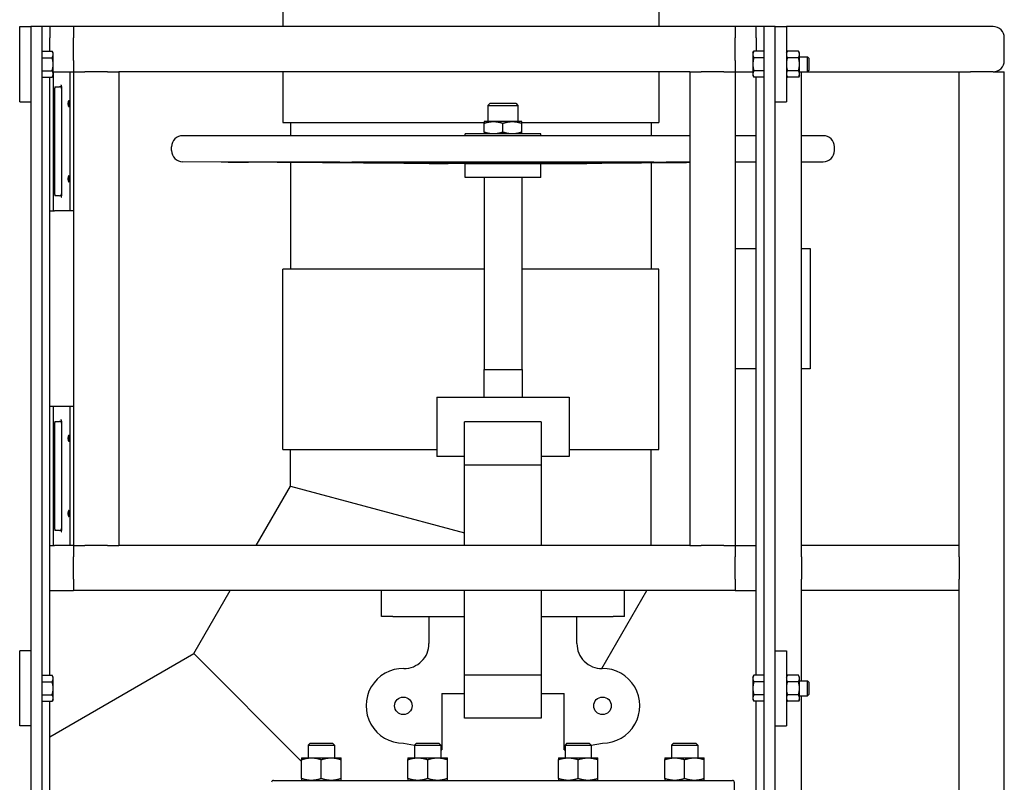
# Model space of a CAD drawing. Header units: inches. Extents: x 24 to 1128, y -74 to 748.
# Tile 451 of 557: x 895 to 927, y 333 to 359. Entities that reach past the tile are written whole.
import ezdxf

# ---------------------------------------------------------------- set-up
doc = ezdxf.new("R2010")
doc.units = ezdxf.units.IN
doc.header["$LTSCALE"] = 32
doc.header["$MEASUREMENT"] = 0
doc.layers.add('Visible (ANSI)', color=7, linetype='Continuous', lineweight=30)

msp = doc.modelspace()

# ---------------------------------------------------------------- linework, layer by layer
at = {"layer": 'Visible (ANSI)'}
for p, q in [((903.43254, 361.24266), (903.43254, 358.43016)), ((915.93254, 361.24266), (915.93254, 358.43016)), ((894.67845, 355.93016), (894.67845, 358.43016)), ((894.67845, 358.43016), (895.05345, 358.43016)), ((895.42845, 358.43016), (895.05345, 358.43016)), ((895.05345, 358.43016), (895.05345, 324.33549)), ((895.67845, 358.43016), (895.42845, 358.43016)), ((895.42845, 324.33549), (895.42845, 358.43016)), ((895.67845, 358.43016), (895.67845, 358.05516)), ((896.47293, 358.43016), (895.67845, 358.43016)), ((918.47293, 358.43016), (896.47293, 358.43016)), ((896.47293, 358.43016), (896.47293, 358.05516)), ((918.47293, 358.43016), (918.47293, 358.05516)), ((919.17845, 358.43016), (918.47293, 358.43016)), ((919.42845, 358.43016), (919.17845, 358.43016)), ((919.17845, 358.05516), (919.17845, 358.43016)), ((919.80345, 358.43016), (919.42845, 358.43016)), ((919.42845, 358.43016), (919.42845, 324.33549)), ((919.80345, 324.33549), (919.80345, 358.43016)), ((919.80345, 358.43016), (920.17845, 358.43016)), ((927.05345, 358.43016), (920.17845, 358.43016)), ((920.17845, 358.43016), (920.17845, 355.93016)), ((895.67845, 357.61318), (895.67845, 358.05516)), ((896.47293, 357.30516), (896.47293, 358.05516)), ((918.47293, 357.30516), (918.47293, 358.05516)), ((919.17845, 358.05516), (919.17845, 357.61318)), ((927.42845, 357.30516), (927.42845, 358.05516)), ((927.42845, 357.30516), (927.42845, 358.05516)), ((895.42845, 357.61318), (895.75895, 357.61318)), ((895.42845, 357.39667), (895.75895, 357.39667)), ((895.79245, 357.55516), (895.75895, 357.61318)), ((895.79245, 357.50492), (895.79245, 357.55516)), ((895.79245, 357.18016), (895.79245, 357.50492)), ((896.47293, 357.30516), (896.47293, 356.93016)), ((918.47293, 357.30516), (918.47293, 356.93016)), ((919.06445, 357.55516), (919.09794, 357.61318)), ((919.06445, 357.55516), (919.06445, 357.50492)), ((919.06445, 357.50492), (919.06445, 357.18016)), ((919.42845, 357.61318), (919.09794, 357.61318)), ((919.42845, 357.39667), (919.09794, 357.39667)), ((920.17845, 357.55516), (920.21194, 357.61318)), ((920.58295, 357.61318), (920.21194, 357.61318)), ((920.58295, 357.39667), (920.21194, 357.39667)), ((920.61645, 357.55516), (920.58295, 357.61318)), ((920.61645, 357.50492), (920.61645, 357.55516)), ((920.61645, 357.18016), (920.61645, 357.50492)), ((920.61645, 357.43016), (920.88268, 357.43016)), ((920.92845, 357.38298), (920.88268, 357.43016)), ((920.88268, 356.93016), (920.88268, 357.43016)), ((920.92845, 357.38298), (920.92845, 356.97735)), ((895.79245, 356.8554), (895.79245, 357.18016)), ((919.06445, 357.18016), (919.06445, 356.8554)), ((920.61645, 356.8554), (920.61645, 357.18016)), ((920.92845, 356.97735), (920.88268, 356.93016)), ((895.42845, 356.96366), (895.75895, 356.96366)), ((895.42845, 356.74715), (895.75895, 356.74715)), ((895.67845, 336.86318), (895.67845, 356.74715)), ((895.79245, 356.80516), (895.75895, 356.74715)), ((895.79245, 356.93016), (895.80345, 356.93016)), ((895.79245, 356.80516), (895.79245, 356.8554)), ((895.80345, 352.30516), (895.80345, 356.93016)), ((895.80345, 356.93016), (895.8403, 356.93016)), ((895.8403, 356.93016), (896.34793, 356.93016)), ((896.34793, 356.93016), (896.47293, 356.93016)), ((896.34793, 356.93016), (896.34793, 352.30516)), ((896.47293, 356.93016), (896.47293, 341.18016)), ((896.47293, 356.93016), (896.84793, 356.93016)), ((897.59793, 356.93016), (896.84793, 356.93016)), ((897.59793, 356.93016), (897.97293, 356.93016)), ((897.97293, 356.93016), (897.97293, 341.18016)), ((916.97293, 356.93016), (897.97293, 356.93016)), ((903.43254, 356.93016), (903.43254, 355.24266)), ((915.93254, 356.93016), (915.93254, 355.24266)), ((916.97293, 356.93016), (916.97293, 341.18016)), ((916.97293, 356.93016), (917.34793, 356.93016)), ((918.09793, 356.93016), (917.34793, 356.93016)), ((918.09793, 356.93016), (918.47293, 356.93016)), ((918.47293, 356.93016), (918.47293, 341.18016)), ((918.47293, 356.93016), (919.06445, 356.93016)), ((919.06445, 356.8554), (919.06445, 356.80516)), ((919.06445, 356.80516), (919.09794, 356.74715)), ((919.42845, 356.96366), (919.09794, 356.96366)), ((919.42845, 356.74715), (919.09794, 356.74715)), ((919.17845, 336.86318), (919.17845, 356.74715)), ((920.17845, 356.80516), (920.21194, 356.74715)), ((920.58295, 356.96366), (920.21194, 356.96366)), ((920.58295, 356.74715), (920.21194, 356.74715)), ((920.61645, 356.80516), (920.58295, 356.74715)), ((920.61645, 356.93016), (920.88268, 356.93016)), ((920.61645, 356.80516), (920.61645, 356.8554)), ((920.67845, 341.18016), (920.67845, 356.93016)), ((920.88268, 356.93016), (925.92845, 356.93016)), ((925.92845, 341.18016), (925.92845, 356.93016)), ((925.92845, 356.93016), (926.30345, 356.93016)), ((927.05345, 356.93016), (926.30345, 356.93016)), ((927.05345, 356.93016), (927.42845, 356.93016)), ((927.42845, 321.18016), (927.42845, 356.93016)), ((895.84181, 352.84683), (895.84181, 356.3885)), ((895.84317, 356.43016), (896.00768, 356.43016)), ((896.07018, 356.43656), (896.07018, 352.79876)), ((894.67845, 355.93016), (895.05345, 355.93016)), ((910.32644, 355.88636), (910.25204, 355.81196)), ((910.25204, 355.81196), (910.25204, 355.27236)), ((910.25204, 355.81196), (911.25204, 355.81196)), ((910.32644, 355.88636), (911.17764, 355.88636)), ((911.17764, 355.88636), (911.25204, 355.81196)), ((911.25204, 355.81196), (911.25204, 355.27236)), ((919.80345, 355.93016), (920.17845, 355.93016)), ((903.43254, 355.24266), (910.12704, 355.24266)), ((903.68255, 355.24266), (903.68255, 354.80336)), ((910.43954, 355.27236), (910.12704, 355.27236)), ((910.12704, 354.91819), (910.12704, 355.21654)), ((911.06454, 355.27236), (910.43954, 355.27236)), ((910.75204, 354.91819), (910.75204, 355.21654)), ((911.37704, 355.27236), (911.06454, 355.27236)), ((911.37704, 355.24266), (915.93254, 355.24266)), ((911.37704, 354.91819), (911.37704, 355.21654)), ((915.68254, 355.24266), (915.68254, 354.80336)), ((916.97293, 354.80336), (900.10254, 354.80336)), ((909.49204, 354.80336), (909.49204, 354.86236)), ((912.01204, 354.86236), (909.49204, 354.86236)), ((912.01204, 354.80336), (912.01204, 354.86236)), ((919.17845, 354.80336), (918.47293, 354.80336)), ((921.40154, 354.80336), (920.67845, 354.80336)), ((899.72854, 354.31136), (899.72854, 354.42936)), ((921.77554, 354.31136), (921.77554, 354.42936)), ((901.38206, 353.92823), (900.09987, 353.93737)), ((904.56399, 353.92823), (901.38206, 353.92823)), ((903.68255, 353.91345), (903.68255, 350.36766)), ((915.5314, 353.92823), (905.97267, 353.92823)), ((909.49204, 353.87036), (907.96049, 353.88128)), ((909.49204, 353.41136), (909.49204, 353.87036)), ((912.01204, 353.87036), (909.49204, 353.87036)), ((912.01204, 353.87036), (913.54359, 353.88128)), ((912.01204, 353.41136), (912.01204, 353.87036)), ((915.68254, 353.89714), (915.68254, 350.36766)), ((916.97293, 353.92823), (916.94009, 353.92823)), ((919.17845, 353.92823), (918.47293, 353.92823)), ((920.67845, 353.9322), (921.40421, 353.93737)), ((912.01204, 353.41136), (909.49204, 353.41136)), ((910.12704, 353.41136), (910.12704, 347.02836)), ((911.37704, 353.41136), (911.37704, 347.02836)), ((896.00768, 352.80516), (895.84317, 352.80516)), ((895.67845, 352.30516), (895.80345, 352.30516)), ((895.80345, 352.30516), (895.8403, 352.30516)), ((896.34793, 352.30516), (895.8403, 352.30516)), ((896.47293, 352.30516), (896.34793, 352.30516)), ((918.47293, 351.05516), (919.17845, 351.05516)), ((920.67845, 351.05516), (920.97293, 351.05516)), ((920.97293, 351.05516), (920.97293, 347.05516)), ((903.43254, 344.36766), (903.43254, 350.36766)), ((910.12704, 350.36766), (903.43254, 350.36766)), ((915.93254, 350.36766), (911.37704, 350.36766)), ((915.93254, 344.36766), (915.93254, 350.36766)), ((910.11604, 347.02836), (910.11604, 346.11166)), ((910.11604, 347.02836), (911.38804, 347.02836)), ((911.38804, 347.02836), (911.38804, 346.11166)), ((919.17845, 347.05516), (918.47293, 347.05516)), ((920.97293, 347.05516), (920.67845, 347.05516)), ((908.55318, 346.11166), (908.55318, 344.14186)), ((908.55318, 346.11166), (912.9509, 346.11166)), ((912.9509, 346.11166), (912.9509, 344.14186)), ((895.67845, 345.80516), (895.80345, 345.80516)), ((895.80345, 341.18016), (895.80345, 345.80516)), ((895.80345, 345.80516), (895.8403, 345.80516)), ((895.8403, 345.80516), (896.34793, 345.80516)), ((896.34793, 345.80516), (896.47293, 345.80516)), ((896.34793, 345.80516), (896.34793, 341.18016)), ((895.84181, 341.72183), (895.84181, 345.2635)), ((895.84317, 345.30516), (896.00768, 345.30516)), ((896.07018, 345.31156), (896.07018, 341.67376)), ((909.47846, 343.85226), (909.47846, 345.28466)), ((912.02562, 345.28466), (909.47846, 345.28466)), ((912.02562, 345.28466), (912.02562, 343.85226)), ((903.43254, 344.36766), (908.55318, 344.36766)), ((903.68262, 343.15225), (903.68262, 344.36766)), ((912.9509, 344.36766), (915.93254, 344.36766)), ((915.68254, 341.18016), (915.68254, 344.36766)), ((909.47846, 344.14186), (908.55318, 344.14186)), ((912.9509, 344.14186), (912.02562, 344.14186)), ((909.47846, 341.18016), (909.47846, 343.85226)), ((912.02562, 343.85226), (909.47846, 343.85226)), ((912.02562, 343.85226), (912.02562, 341.18016)), ((902.54403, 341.18016), (903.68262, 343.15225)), ((903.68262, 343.15225), (909.47846, 341.59926)), ((903.68262, 343.15225), (909.47846, 341.59926)), ((896.00768, 341.68016), (895.84317, 341.68016)), ((895.67845, 341.18016), (895.80345, 341.18016)), ((895.80345, 341.18016), (895.8403, 341.18016)), ((896.34793, 341.18016), (895.8403, 341.18016)), ((896.47293, 341.18016), (896.34793, 341.18016)), ((896.47293, 341.18016), (896.84793, 341.18016)), ((896.47293, 341.18016), (896.47293, 340.80516)), ((897.59793, 341.18016), (896.84793, 341.18016)), ((897.59793, 341.18016), (897.97293, 341.18016)), ((916.97293, 341.18016), (897.97293, 341.18016)), ((916.97293, 341.18016), (917.34793, 341.18016)), ((918.09793, 341.18016), (917.34793, 341.18016)), ((918.09793, 341.18016), (918.47293, 341.18016)), ((918.47293, 341.18016), (918.47293, 340.80516)), ((918.47293, 341.18016), (919.17845, 341.18016)), ((925.92845, 341.18016), (920.67845, 341.18016)), ((920.67845, 340.80516), (920.67845, 341.18016)), ((925.92845, 340.80516), (925.92845, 341.18016)), ((896.47293, 340.05516), (896.47293, 340.80516)), ((918.47293, 340.05516), (918.47293, 340.80516)), ((920.67845, 340.80516), (920.67845, 340.05516)), ((925.92845, 340.80516), (925.92845, 340.05516)), ((896.47293, 340.05516), (896.47293, 339.68016)), ((918.47293, 340.05516), (918.47293, 339.68016)), ((920.67845, 339.68016), (920.67845, 340.05516)), ((925.92845, 339.68016), (925.92845, 340.05516)), ((895.67845, 339.68016), (896.47293, 339.68016)), ((918.47293, 339.68016), (896.47293, 339.68016)), ((900.46721, 337.58299), (901.67801, 339.68016)), ((906.71037, 338.81866), (906.71037, 339.68016)), ((909.47846, 336.86807), (909.47846, 339.68016)), ((912.02562, 339.68016), (912.02562, 336.86807)), ((914.0386, 337.0895), (915.53432, 339.68016)), ((914.7937, 338.81866), (914.7937, 339.68016)), ((918.47293, 339.68016), (919.17845, 339.68016)), ((920.67845, 336.68016), (920.67845, 339.68016)), ((925.92845, 339.68016), (920.67845, 339.68016)), ((925.92845, 321.18016), (925.92845, 339.68016)), ((907.09032, 338.81866), (906.71037, 338.81866)), ((907.09032, 338.81866), (909.47846, 338.81866)), ((908.29254, 338.81866), (908.29254, 337.9165)), ((912.02562, 338.81866), (914.41375, 338.81866)), ((913.21154, 337.9165), (913.21154, 338.81866)), ((914.7937, 338.81866), (914.41375, 338.81866)), ((895.05345, 337.68016), (894.67845, 337.68016)), ((894.67845, 335.18016), (894.67845, 337.68016)), ((919.80345, 337.68016), (920.17845, 337.68016)), ((920.17845, 337.68016), (920.17845, 335.18016)), ((895.67845, 334.8182), (900.46721, 337.58299)), ((900.46721, 337.58299), (904.05553, 333.99467)), ((900.46721, 337.58299), (904.05553, 333.99467)), ((895.42845, 336.86318), (895.75895, 336.86318)), ((895.79245, 336.80516), (895.75895, 336.86318)), ((895.79245, 336.75492), (895.79245, 336.80516)), ((895.79245, 336.43016), (895.79245, 336.75492)), ((909.47846, 335.43566), (909.47846, 336.86807)), ((912.02562, 336.86807), (909.47846, 336.86807)), ((912.02562, 336.86807), (912.02562, 335.43566)), ((919.06445, 336.80516), (919.09794, 336.86318)), ((919.06445, 336.80516), (919.06445, 336.75492)), ((919.06445, 336.75492), (919.06445, 336.43016)), ((919.42845, 336.86318), (919.09794, 336.86318)), ((920.17845, 336.80516), (920.21194, 336.86318)), ((920.58295, 336.86318), (920.21194, 336.86318)), ((920.61645, 336.80516), (920.58295, 336.86318)), ((920.61645, 336.75492), (920.61645, 336.80516)), ((920.61645, 336.43016), (920.61645, 336.75492)), ((920.61645, 336.68016), (920.88268, 336.68016)), ((920.92845, 336.63298), (920.88268, 336.68016)), ((920.88268, 336.18016), (920.88268, 336.68016)), ((895.42845, 336.64667), (895.75895, 336.64667)), ((895.79245, 336.1054), (895.79245, 336.43016)), ((919.06445, 336.43016), (919.06445, 336.1054)), ((919.42845, 336.64667), (919.09794, 336.64667)), ((920.58295, 336.64667), (920.21194, 336.64667)), ((920.61645, 336.1054), (920.61645, 336.43016)), ((920.92845, 336.63298), (920.92845, 336.22735)), ((895.42845, 336.21366), (895.75895, 336.21366)), ((895.79245, 336.05516), (895.75895, 335.99715)), ((895.79245, 336.05516), (895.79245, 336.1054)), ((908.71455, 336.26266), (908.71455, 334.38385)), ((908.71455, 336.26266), (909.47846, 336.26266)), ((912.02562, 336.26266), (912.78953, 336.26266)), ((912.78953, 334.38385), (912.78953, 336.26266)), ((919.06445, 336.1054), (919.06445, 336.05516)), ((919.06445, 336.05516), (919.09794, 335.99715)), ((919.42845, 336.21366), (919.09794, 336.21366)), ((920.17845, 336.05516), (920.21194, 335.99715)), ((920.58295, 336.21366), (920.21194, 336.21366)), ((920.61645, 336.05516), (920.58295, 335.99715)), ((920.61645, 336.18016), (920.88268, 336.18016)), ((920.61645, 336.05516), (920.61645, 336.1054)), ((920.67845, 321.18016), (920.67845, 336.18016)), ((920.92845, 336.22735), (920.88268, 336.18016)), ((895.42845, 335.99715), (895.75895, 335.99715)), ((895.67845, 323.93016), (895.67845, 335.99715)), ((919.42845, 335.99715), (919.09794, 335.99715)), ((919.17845, 323.93016), (919.17845, 335.99715)), ((920.58295, 335.99715), (920.21194, 335.99715)), ((912.02562, 335.43566), (909.47846, 335.43566)), ((895.05345, 335.18016), (894.67845, 335.18016)), ((919.80345, 335.18016), (920.17845, 335.18016)), ((904.34018, 334.60866), (904.27403, 334.54251)), ((904.27403, 334.54251), (904.27403, 334.11816)), ((904.27403, 334.54251), (905.14903, 334.54251)), ((904.34018, 334.60866), (905.08288, 334.60866)), ((905.08288, 334.60866), (905.14903, 334.54251)), ((905.14903, 334.54251), (905.14903, 334.11816)), ((907.43954, 334.60866), (907.81281, 334.54285)), ((907.87863, 334.60866), (907.81248, 334.54251)), ((907.81248, 334.54251), (907.81248, 334.11816)), ((907.81248, 334.54251), (908.68748, 334.54251)), ((907.87863, 334.60866), (908.62133, 334.60866)), ((908.62133, 334.60866), (908.68748, 334.54251)), ((908.68748, 334.54251), (908.68748, 334.11816)), ((908.68748, 334.38862), (908.71455, 334.38385)), ((912.78953, 334.38385), (912.8166, 334.38862)), ((912.88275, 334.60866), (912.8166, 334.54251)), ((912.8166, 334.54251), (912.8166, 334.11816)), ((912.8166, 334.54251), (913.6916, 334.54251)), ((912.88275, 334.60866), (913.62545, 334.60866)), ((913.62545, 334.60866), (913.6916, 334.54251)), ((913.69127, 334.54285), (914.06454, 334.60866)), ((913.6916, 334.54251), (913.6916, 334.11816)), ((916.4212, 334.60866), (916.35505, 334.54251)), ((916.35505, 334.54251), (916.35505, 334.11816)), ((916.35505, 334.54251), (917.23005, 334.54251)), ((916.4212, 334.60866), (917.1639, 334.60866)), ((917.1639, 334.60866), (917.23005, 334.54251)), ((917.23005, 334.54251), (917.23005, 334.11816)), ((904.05553, 334.11816), (904.38353, 334.11816)), ((904.05553, 333.42676), (904.05553, 334.05957)), ((904.38353, 334.11816), (905.03953, 334.11816)), ((904.71153, 333.42676), (904.71153, 334.05957)), ((905.03953, 334.11816), (905.36753, 334.11816)), ((905.36753, 333.42676), (905.36753, 334.05957)), ((907.59398, 334.11816), (907.92198, 334.11816)), ((907.59398, 333.42676), (907.59398, 334.05957)), ((907.92198, 334.11816), (908.57798, 334.11816)), ((908.24998, 333.42676), (908.24998, 334.05957)), ((908.57798, 334.11816), (908.90598, 334.11816)), ((908.90598, 333.42676), (908.90598, 334.05957)), ((912.5981, 334.11816), (912.9261, 334.11816)), ((912.5981, 333.42676), (912.5981, 334.05957)), ((912.9261, 334.11816), (913.5821, 334.11816)), ((913.2541, 333.42676), (913.2541, 334.05957)), ((913.5821, 334.11816), (913.9101, 334.11816)), ((913.9101, 333.42676), (913.9101, 334.05957)), ((916.13655, 334.11816), (916.46455, 334.11816)), ((916.13655, 333.42676), (916.13655, 334.05957)), ((916.46455, 334.11816), (917.12055, 334.11816)), ((916.79255, 333.42676), (916.79255, 334.05957)), ((917.12055, 334.11816), (917.44855, 334.11816)), ((917.44855, 333.42676), (917.44855, 334.05957)), ((903.11904, 333.36816), (918.38504, 333.36816)), ((918.44804, 333.30516), (918.44804, 331.36366))]:
    msp.add_line(p, q, dxfattribs=at)
for centre in [(907.43954, 335.84916), (914.06454, 335.84916)]:
    msp.add_circle(centre, 0.29167, dxfattribs=at)
for centre, radius, start, end in [((927.05345, 358.05516), 0.375, 0, 90), ((927.05345, 358.05516), 0.375, 0, 90), ((927.05345, 357.30516), 0.375, 270, 0), ((927.05345, 357.30516), 0.375, 270, 0), ((896.00768, 356.36766), 0.0625, 0, 90), ((900.10254, 354.42936), 0.374, 90, 180), ((921.40154, 354.42936), 0.374, 0, 90), ((900.10254, 354.31136), 0.374, 180, 269.591168), ((921.40154, 354.31136), 0.374, 270.408832, 0), ((896.00768, 352.86766), 0.0625, 270, 0), ((896.00768, 345.24266), 0.0625, 0, 90), ((896.00768, 341.74266), 0.0625, 270, 0), ((907.46554, 337.9165), 0.827, 269.279454, 0), ((914.03854, 337.9165), 0.827, 180, 270.720546), ((907.43954, 335.84916), 1.2405, 89.279454, 270), ((914.06454, 335.84916), 1.2405, 270, 90.720546), ((903.11904, 333.30516), 0.063, 90, 180), ((918.38504, 333.30516), 0.063, 0, 90)]:
    msp.add_arc(centre, radius, start, end, dxfattribs=at)
for centre, start_param, end_param in [((895.84326, 356.3885), 3.14159265, 4.71238898), ((895.84326, 352.84683), 4.71238898, 6.28318531), ((895.84326, 345.2635), 3.14159265, 4.71238898), ((895.84326, 341.72183), 4.71238898, 6.28318531)]:
    msp.add_ellipse(centre, major_axis=(0, -0.04167), ratio=0.03492077, start_param=start_param, end_param=end_param, dxfattribs=at)
for centre in [(895.81438, 355.86766), (895.81438, 353.36766), (895.81438, 344.74266), (895.81438, 342.24266)]:
    msp.add_ellipse(centre, major_axis=(0, -0.09843), ratio=0.03492077, dxfattribs=at)
for points, weights in [([(895.79245, 357.50492), (895.79245, 357.55516), (895.75895, 357.61318)], [1, 1.0379548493, 1]), ([(895.75895, 357.39667), (895.79245, 357.45468), (895.79245, 357.50492)], [1, 1.0379548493, 1]), ([(895.79245, 357.18016), (895.79245, 357.28064), (895.75895, 357.39667)], [1, 1.0379548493, 1]), ([(919.09794, 357.61318), (919.06445, 357.55516), (919.06445, 357.50492)], [1, 1.0379548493, 1]), ([(919.06445, 357.50492), (919.06445, 357.45468), (919.09794, 357.39667)], [1, 1.0379548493, 1]), ([(919.09794, 357.39667), (919.06445, 357.28064), (919.06445, 357.18016)], [1, 1.0379548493, 1]), ([(920.21194, 357.61318), (920.17845, 357.55516), (920.17845, 357.50492)], [1, 1.0379548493, 1]), ([(920.17845, 357.50492), (920.17845, 357.45468), (920.21194, 357.39667)], [1, 1.0379548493, 1]), ([(920.21194, 357.39667), (920.17845, 357.28064), (920.17845, 357.18016)], [1, 1.0379548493, 1]), ([(920.61645, 357.50492), (920.61645, 357.55516), (920.58295, 357.61318)], [1, 1.0379548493, 1]), ([(920.58295, 357.39667), (920.61645, 357.45468), (920.61645, 357.50492)], [1, 1.0379548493, 1]), ([(920.61645, 357.18016), (920.61645, 357.28064), (920.58295, 357.39667)], [1, 1.0379548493, 1]), ([(895.75895, 356.96366), (895.79245, 357.07968), (895.79245, 357.18016)], [1, 1.0379548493, 1]), ([(919.06445, 357.18016), (919.06445, 357.07968), (919.09794, 356.96366)], [1, 1.0379548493, 1]), ([(920.17845, 357.18016), (920.17845, 357.07968), (920.21194, 356.96366)], [1, 1.0379548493, 1]), ([(920.58295, 356.96366), (920.61645, 357.07968), (920.61645, 357.18016)], [1, 1.0379548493, 1]), ([(895.79245, 356.8554), (895.79245, 356.90564), (895.75895, 356.96366)], [1, 1.0379548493, 1]), ([(895.75895, 356.74715), (895.79245, 356.80516), (895.79245, 356.8554)], [1, 1.0379548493, 1]), ([(919.09794, 356.96366), (919.06445, 356.90564), (919.06445, 356.8554)], [1, 1.0379548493, 1]), ([(919.06445, 356.8554), (919.06445, 356.80516), (919.09794, 356.74715)], [1, 1.0379548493, 1]), ([(920.21194, 356.96366), (920.17845, 356.90564), (920.17845, 356.8554)], [1, 1.0379548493, 1]), ([(920.17845, 356.8554), (920.17845, 356.80516), (920.21194, 356.74715)], [1, 1.0379548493, 1]), ([(920.61645, 356.8554), (920.61645, 356.90564), (920.58295, 356.96366)], [1, 1.0379548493, 1]), ([(920.58295, 356.74715), (920.61645, 356.80516), (920.61645, 356.8554)], [1, 1.0379548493, 1]), ([(910.12704, 355.27236), (910.12704, 355.27236), (910.12704, 355.21654)], [1, 1.04314139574, 1.01001874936]), ([(910.12704, 355.21654), (910.29451, 355.27236), (910.43954, 355.27236)], [1.01001874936, 1.04314139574, 1]), ([(910.43954, 355.27236), (910.58457, 355.27236), (910.75204, 355.21654)], [1, 1.04314139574, 1.01001874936]), ([(910.75204, 355.21654), (910.91951, 355.27236), (911.06454, 355.27236)], [1.01001874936, 1.04314139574, 1]), ([(911.06454, 355.27236), (911.20957, 355.27236), (911.37704, 355.21654)], [1, 1.04314139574, 1.01001874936]), ([(911.37704, 355.21654), (911.37704, 355.27236), (911.37704, 355.27236)], [1.01001874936, 1.04314139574, 1]), ([(910.12704, 354.91819), (910.12704, 354.86236), (910.12704, 354.86236)], [1.01001874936, 1.04314139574, 1]), ([(910.43954, 354.86236), (910.29451, 354.86236), (910.12704, 354.91819)], [1, 1.04314139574, 1.01001874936]), ([(910.75204, 354.91819), (910.58457, 354.86236), (910.43954, 354.86236)], [1.01001874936, 1.04314139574, 1]), ([(911.06454, 354.86236), (910.91951, 354.86236), (910.75204, 354.91819)], [1, 1.04314139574, 1.01001874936]), ([(911.37704, 354.91819), (911.20957, 354.86236), (911.06454, 354.86236)], [1.01001874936, 1.04314139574, 1]), ([(911.37704, 354.86236), (911.37704, 354.86236), (911.37704, 354.91819)], [1, 1.04314139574, 1.01001874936]), ([(908.60803, 353.87679), (907.36214, 353.88513), (902.29337, 353.92412)], [3.21640230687, 2.36623373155, 1.05826131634]), ([(905.32278, 353.92412), (908.15884, 353.88513), (908.85594, 353.87679)], [1.05826131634, 2.36623373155, 3.21640230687]), ([(910.35091, 353.87679), (909.46295, 353.88513), (905.85035, 353.92412)], [3.21640230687, 2.36623373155, 1.05826131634]), ([(915.65372, 353.92412), (912.04113, 353.88513), (911.15316, 353.87679)], [1.05826131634, 2.36623373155, 3.21640230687]), ([(912.64814, 353.87679), (913.34524, 353.88513), (916.1813, 353.92412)], [3.21640230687, 2.36623373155, 1.05826131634]), ([(916.97293, 353.90695), (913.92668, 353.88369), (912.89605, 353.87679)], [1.39855181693, 2.47946565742, 3.21640230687]), ([(919.17845, 353.92387), (918.80969, 353.92103), (918.47293, 353.91845)], [1.06199707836, 1.10665416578, 1.15077706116]), ([(895.79245, 336.75492), (895.79245, 336.80516), (895.75895, 336.86318)], [1, 1.0379548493, 1]), ([(895.75895, 336.64667), (895.79245, 336.70468), (895.79245, 336.75492)], [1, 1.0379548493, 1]), ([(919.09794, 336.86318), (919.06445, 336.80516), (919.06445, 336.75492)], [1, 1.0379548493, 1]), ([(919.06445, 336.75492), (919.06445, 336.70468), (919.09794, 336.64667)], [1, 1.0379548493, 1]), ([(920.21194, 336.86318), (920.17845, 336.80516), (920.17845, 336.75492)], [1, 1.0379548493, 1]), ([(920.17845, 336.75492), (920.17845, 336.70468), (920.21194, 336.64667)], [1, 1.0379548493, 1]), ([(920.61645, 336.75492), (920.61645, 336.80516), (920.58295, 336.86318)], [1, 1.0379548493, 1]), ([(920.58295, 336.64667), (920.61645, 336.70468), (920.61645, 336.75492)], [1, 1.0379548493, 1]), ([(895.79245, 336.43016), (895.79245, 336.53064), (895.75895, 336.64667)], [1, 1.0379548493, 1]), ([(895.75895, 336.21366), (895.79245, 336.32968), (895.79245, 336.43016)], [1, 1.0379548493, 1]), ([(919.09794, 336.64667), (919.06445, 336.53064), (919.06445, 336.43016)], [1, 1.0379548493, 1]), ([(919.06445, 336.43016), (919.06445, 336.32968), (919.09794, 336.21366)], [1, 1.0379548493, 1]), ([(920.21194, 336.64667), (920.17845, 336.53064), (920.17845, 336.43016)], [1, 1.0379548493, 1]), ([(920.17845, 336.43016), (920.17845, 336.32968), (920.21194, 336.21366)], [1, 1.0379548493, 1]), ([(920.61645, 336.43016), (920.61645, 336.53064), (920.58295, 336.64667)], [1, 1.0379548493, 1]), ([(920.58295, 336.21366), (920.61645, 336.32968), (920.61645, 336.43016)], [1, 1.0379548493, 1]), ([(895.79245, 336.1054), (895.79245, 336.15564), (895.75895, 336.21366)], [1, 1.0379548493, 1]), ([(895.75895, 335.99715), (895.79245, 336.05516), (895.79245, 336.1054)], [1, 1.0379548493, 1]), ([(919.09794, 336.21366), (919.06445, 336.15564), (919.06445, 336.1054)], [1, 1.0379548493, 1]), ([(919.06445, 336.1054), (919.06445, 336.05516), (919.09794, 335.99715)], [1, 1.0379548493, 1]), ([(920.21194, 336.21366), (920.17845, 336.15564), (920.17845, 336.1054)], [1, 1.0379548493, 1]), ([(920.17845, 336.1054), (920.17845, 336.05516), (920.21194, 335.99715)], [1, 1.0379548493, 1]), ([(920.61645, 336.1054), (920.61645, 336.15564), (920.58295, 336.21366)], [1, 1.0379548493, 1]), ([(920.58295, 335.99715), (920.61645, 336.05516), (920.61645, 336.1054)], [1, 1.0379548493, 1]), ([(904.05553, 334.11816), (904.05553, 334.11816), (904.05553, 334.05957)], [1, 1.04314139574, 1.01001874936]), ([(904.05553, 334.05957), (904.2313, 334.11816), (904.38353, 334.11816)], [1.01001874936, 1.04314139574, 1]), ([(904.38353, 334.11816), (904.53575, 334.11816), (904.71153, 334.05957)], [1, 1.04314139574, 1.01001874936]), ([(904.71153, 334.05957), (904.8873, 334.11816), (905.03953, 334.11816)], [1.01001874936, 1.04314139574, 1]), ([(905.03953, 334.11816), (905.19175, 334.11816), (905.36753, 334.05957)], [1, 1.04314139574, 1.01001874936]), ([(905.36753, 334.05957), (905.36753, 334.11816), (905.36753, 334.11816)], [1.01001874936, 1.04314139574, 1]), ([(907.59398, 334.11816), (907.59398, 334.11816), (907.59398, 334.05957)], [1, 1.04314139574, 1.01001874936]), ([(907.59398, 334.05957), (907.76975, 334.11816), (907.92198, 334.11816)], [1.01001874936, 1.04314139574, 1]), ([(907.92198, 334.11816), (908.0742, 334.11816), (908.24998, 334.05957)], [1, 1.04314139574, 1.01001874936]), ([(908.24998, 334.05957), (908.42575, 334.11816), (908.57798, 334.11816)], [1.01001874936, 1.04314139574, 1]), ([(908.57798, 334.11816), (908.7302, 334.11816), (908.90598, 334.05957)], [1, 1.04314139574, 1.01001874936]), ([(908.90598, 334.05957), (908.90598, 334.11816), (908.90598, 334.11816)], [1.01001874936, 1.04314139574, 1]), ([(912.5981, 334.11816), (912.5981, 334.11816), (912.5981, 334.05957)], [1, 1.04314139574, 1.01001874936]), ([(912.5981, 334.05957), (912.77387, 334.11816), (912.9261, 334.11816)], [1.01001874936, 1.04314139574, 1]), ([(912.9261, 334.11816), (913.07832, 334.11816), (913.2541, 334.05957)], [1, 1.04314139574, 1.01001874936]), ([(913.2541, 334.05957), (913.42987, 334.11816), (913.5821, 334.11816)], [1.01001874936, 1.04314139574, 1]), ([(913.5821, 334.11816), (913.73432, 334.11816), (913.9101, 334.05957)], [1, 1.04314139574, 1.01001874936]), ([(913.9101, 334.05957), (913.9101, 334.11816), (913.9101, 334.11816)], [1.01001874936, 1.04314139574, 1]), ([(916.13655, 334.11816), (916.13655, 334.11816), (916.13655, 334.05957)], [1, 1.04314139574, 1.01001874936]), ([(916.13655, 334.05957), (916.31232, 334.11816), (916.46455, 334.11816)], [1.01001874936, 1.04314139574, 1]), ([(916.46455, 334.11816), (916.61677, 334.11816), (916.79255, 334.05957)], [1, 1.04314139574, 1.01001874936]), ([(916.79255, 334.05957), (916.96832, 334.11816), (917.12055, 334.11816)], [1.01001874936, 1.04314139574, 1]), ([(917.12055, 334.11816), (917.27277, 334.11816), (917.44855, 334.05957)], [1, 1.04314139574, 1.01001874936]), ([(917.44855, 334.05957), (917.44855, 334.11816), (917.44855, 334.11816)], [1.01001874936, 1.04314139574, 1]), ([(904.05553, 333.42676), (904.05553, 333.36816), (904.05553, 333.36816)], [1.01001874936, 1.04314139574, 1]), ([(904.38353, 333.36816), (904.2313, 333.36816), (904.05553, 333.42676)], [1, 1.04314139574, 1.01001874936]), ([(904.71153, 333.42676), (904.53575, 333.36816), (904.38353, 333.36816)], [1.01001874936, 1.04314139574, 1]), ([(905.03953, 333.36816), (904.8873, 333.36816), (904.71153, 333.42676)], [1, 1.04314139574, 1.01001874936]), ([(905.36753, 333.42676), (905.19175, 333.36816), (905.03953, 333.36816)], [1.01001874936, 1.04314139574, 1]), ([(905.36753, 333.36816), (905.36753, 333.36816), (905.36753, 333.42676)], [1, 1.04314139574, 1.01001874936]), ([(907.59398, 333.42676), (907.59398, 333.36816), (907.59398, 333.36816)], [1.01001874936, 1.04314139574, 1]), ([(907.92198, 333.36816), (907.76975, 333.36816), (907.59398, 333.42676)], [1, 1.04314139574, 1.01001874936]), ([(908.24998, 333.42676), (908.0742, 333.36816), (907.92198, 333.36816)], [1.01001874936, 1.04314139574, 1]), ([(908.57798, 333.36816), (908.42575, 333.36816), (908.24998, 333.42676)], [1, 1.04314139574, 1.01001874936]), ([(908.90598, 333.42676), (908.7302, 333.36816), (908.57798, 333.36816)], [1.01001874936, 1.04314139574, 1]), ([(908.90598, 333.36816), (908.90598, 333.36816), (908.90598, 333.42676)], [1, 1.04314139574, 1.01001874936]), ([(912.5981, 333.42676), (912.5981, 333.36816), (912.5981, 333.36816)], [1.01001874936, 1.04314139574, 1]), ([(912.9261, 333.36816), (912.77387, 333.36816), (912.5981, 333.42676)], [1, 1.04314139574, 1.01001874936]), ([(913.2541, 333.42676), (913.07832, 333.36816), (912.9261, 333.36816)], [1.01001874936, 1.04314139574, 1]), ([(913.5821, 333.36816), (913.42987, 333.36816), (913.2541, 333.42676)], [1, 1.04314139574, 1.01001874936]), ([(913.9101, 333.42676), (913.73432, 333.36816), (913.5821, 333.36816)], [1.01001874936, 1.04314139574, 1]), ([(913.9101, 333.36816), (913.9101, 333.36816), (913.9101, 333.42676)], [1, 1.04314139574, 1.01001874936]), ([(916.13655, 333.42676), (916.13655, 333.36816), (916.13655, 333.36816)], [1.01001874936, 1.04314139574, 1]), ([(916.46455, 333.36816), (916.31232, 333.36816), (916.13655, 333.42676)], [1, 1.04314139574, 1.01001874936]), ([(916.79255, 333.42676), (916.61677, 333.36816), (916.46455, 333.36816)], [1.01001874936, 1.04314139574, 1]), ([(917.12055, 333.36816), (916.96832, 333.36816), (916.79255, 333.42676)], [1, 1.04314139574, 1.01001874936]), ([(917.44855, 333.42676), (917.27277, 333.36816), (917.12055, 333.36816)], [1.01001874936, 1.04314139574, 1]), ([(917.44855, 333.36816), (917.44855, 333.36816), (917.44855, 333.42676)], [1, 1.04314139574, 1.01001874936])]:
    msp.add_rational_spline(points, weights, degree=2, dxfattribs=at)
for points in [[(895.8403, 356.93016), (895.84036, 356.93016), (895.84042, 356.93006), (895.84047, 356.92986)], [(895.84047, 352.30547), (895.84042, 352.30527), (895.84036, 352.30516), (895.8403, 352.30516)], [(895.8403, 345.80516), (895.84036, 345.80516), (895.84042, 345.80506), (895.84047, 345.80486)], [(895.84047, 341.18047), (895.84042, 341.18027), (895.84036, 341.18016), (895.8403, 341.18016)]]:
    msp.add_open_spline(points, degree=3, dxfattribs=at)
for points, knots in [([(896.07018, 356.43656), (896.07018, 356.43978), (896.07008, 356.44301), (896.0693, 356.45549), (896.06786, 356.46459), (896.06269, 356.48236), (896.05938, 356.48857), (896.05689, 356.49254), (896.05686, 356.4926), (896.05682, 356.49266)], [0, 0, 0, 0, 0.024551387, 0.024551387, 0.095629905, 0.095629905, 0.174881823, 0.174881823, 0.176157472, 0.176157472, 0.176157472, 0.176157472]), ([(896.33092, 355.86766), (896.33092, 355.85533), (896.33053, 355.84218), (896.32888, 355.81802), (896.32761, 355.807), (896.32444, 355.78942), (896.32232, 355.78178), (896.31729, 355.77169), (896.31437, 355.76924), (896.30852, 355.76924), (896.30518, 355.77175), (896.29867, 355.78194), (896.29551, 355.78963), (896.29043, 355.80718), (896.28815, 355.81811), (896.28507, 355.84217), (896.28428, 355.85531), (896.28428, 355.88002), (896.28507, 355.89315), (896.28815, 355.91722), (896.29043, 355.92815), (896.29551, 355.9457), (896.29867, 355.95339), (896.30518, 355.96358), (896.30852, 355.96609), (896.31437, 355.96609), (896.31729, 355.96364), (896.32232, 355.95355), (896.32444, 355.9459), (896.32761, 355.92832), (896.32888, 355.91731), (896.33053, 355.89315), (896.33092, 355.88), (896.33092, 355.86766)], [0, 0, 0, 0, 0.09401122, 0.09401122, 0.18802243, 0.18802243, 0.28431105, 0.28431105, 0.38059967, 0.38059967, 0.4782167, 0.4782167, 0.57583373, 0.57583373, 0.6699888, 0.6699888, 0.76414388, 0.76414388, 0.85829895, 0.85829895, 0.95245403, 0.95245403, 1.05007106, 1.05007106, 1.14768808, 1.14768808, 1.2439767, 1.2439767, 1.34026532, 1.34026532, 1.43427654, 1.43427654, 1.52828776, 1.52828776, 1.52828776, 1.52828776]), ([(901.61018, 353.92823), (901.62447, 353.92823), (901.65284, 353.92813), (901.73391, 353.92776), (901.78661, 353.92748), (901.89862, 353.92683), (901.96511, 353.92642), (902.10197, 353.92552), (902.17233, 353.92502), (902.25445, 353.92441), (902.27401, 353.92426), (902.29337, 353.92412)], [1.98568979, 1.98568979, 1.98568979, 1.98568979, 2.48210857, 2.48210857, 2.97852735, 2.97852735, 3.47495346, 3.47495346, 3.97137957, 3.97137957, 4.12560975, 4.12560975, 4.12560975, 4.12560975]), ([(905.32278, 353.92412), (905.3119, 353.92426), (905.30015, 353.92441), (905.28766, 353.92456), (905.24747, 353.92502), (905.19407, 353.92552), (905.07289, 353.92642), (905.00511, 353.92683), (904.87538, 353.92748), (904.80511, 353.92776), (904.67388, 353.92813), (904.61291, 353.92823), (904.56399, 353.92823)], [-0.15423018, -0.15423018, -0.15423018, -0.15423018, 0, 0, 0, 0.49642611, 0.49642611, 0.99285222, 0.99285222, 1.489271, 1.489271, 1.98568979, 1.98568979, 1.98568979, 1.98568979]), ([(905.97267, 353.92823), (905.91664, 353.92823), (905.8639, 353.92813), (905.78274, 353.92776), (905.75431, 353.92748), (905.72563, 353.92683), (905.72354, 353.92642), (905.74891, 353.92552), (905.77637, 353.92502), (905.82399, 353.92441), (905.83663, 353.92426), (905.85035, 353.92412)], [1.98568979, 1.98568979, 1.98568979, 1.98568979, 2.48210857, 2.48210857, 2.97852735, 2.97852735, 3.47495346, 3.47495346, 3.97137957, 3.97137957, 4.12560975, 4.12560975, 4.12560975, 4.12560975]), ([(908.85594, 353.87679), (908.87258, 353.87659), (908.88638, 353.87641), (908.91753, 353.87594), (908.9302, 353.87567), (908.93319, 353.87531), (908.92351, 353.87522), (908.88816, 353.87522), (908.85982, 353.87531), (908.78538, 353.87567), (908.73928, 353.87594), (908.66586, 353.87641), (908.63777, 353.87659), (908.60803, 353.87679)], [0.63873151, 0.63873151, 0.63873151, 0.63873151, 0.87159914, 0.87159914, 1.30738491, 1.30738491, 1.74317067, 1.74317067, 2.17895643, 2.17895643, 2.61474219, 2.61474219, 2.84760983, 2.84760983, 2.84760983, 2.84760983]), ([(911.15316, 353.87679), (911.13196, 353.87659), (911.10885, 353.87641), (911.04046, 353.87594), (910.98636, 353.87567), (910.87075, 353.87531), (910.80923, 353.87522), (910.69485, 353.87522), (910.63333, 353.87531), (910.51772, 353.87567), (910.46362, 353.87594), (910.39523, 353.87641), (910.37211, 353.87659), (910.35091, 353.87679)], [0.63873151, 0.63873151, 0.63873151, 0.63873151, 0.87159914, 0.87159914, 1.30738491, 1.30738491, 1.74317067, 1.74317067, 2.17895643, 2.17895643, 2.61474219, 2.61474219, 2.84760983, 2.84760983, 2.84760983, 2.84760983]), ([(912.89605, 353.87679), (912.86631, 353.87659), (912.83821, 353.87641), (912.76479, 353.87594), (912.7187, 353.87567), (912.64426, 353.87531), (912.61591, 353.87522), (912.58057, 353.87522), (912.57089, 353.87531), (912.57388, 353.87567), (912.58654, 353.87594), (912.61769, 353.87641), (912.6315, 353.87659), (912.64814, 353.87679)], [0.63873151, 0.63873151, 0.63873151, 0.63873151, 0.87159914, 0.87159914, 1.30738491, 1.30738491, 1.74317067, 1.74317067, 2.17895643, 2.17895643, 2.61474219, 2.61474219, 2.84760983, 2.84760983, 2.84760983, 2.84760983]), ([(915.65372, 353.92412), (915.66745, 353.92426), (915.68008, 353.92441), (915.72771, 353.92502), (915.75516, 353.92552), (915.78053, 353.92642), (915.77844, 353.92683), (915.74977, 353.92748), (915.72134, 353.92776), (915.64017, 353.92813), (915.58744, 353.92823), (915.5314, 353.92823)], [3.52948039, 3.52948039, 3.52948039, 3.52948039, 3.68371057, 3.68371057, 4.18013668, 4.18013668, 4.67656278, 4.67656278, 5.17298157, 5.17298157, 5.66940035, 5.66940035, 5.66940035, 5.66940035]), ([(916.94009, 353.92823), (916.89117, 353.92823), (916.8302, 353.92813), (916.69897, 353.92776), (916.6287, 353.92748), (916.49896, 353.92683), (916.43118, 353.92642), (916.31001, 353.92552), (916.25661, 353.92502), (916.20392, 353.92441), (916.19217, 353.92426), (916.1813, 353.92412)], [1.98568979, 1.98568979, 1.98568979, 1.98568979, 2.48210857, 2.48210857, 2.97852735, 2.97852735, 3.47495346, 3.47495346, 3.97137957, 3.97137957, 4.12560975, 4.12560975, 4.12560975, 4.12560975]), ([(896.33092, 353.36766), (896.33092, 353.35533), (896.33053, 353.34218), (896.32888, 353.31802), (896.32761, 353.307), (896.32444, 353.28942), (896.32232, 353.28178), (896.31729, 353.27169), (896.31437, 353.26924), (896.30852, 353.26924), (896.30518, 353.27175), (896.29867, 353.28194), (896.29551, 353.28963), (896.29043, 353.30718), (896.28815, 353.31811), (896.28507, 353.34217), (896.28428, 353.35531), (896.28428, 353.38002), (896.28507, 353.39315), (896.28815, 353.41722), (896.29043, 353.42815), (896.29551, 353.4457), (896.29867, 353.45339), (896.30518, 353.46358), (896.30852, 353.46609), (896.31437, 353.46609), (896.31729, 353.46364), (896.32232, 353.45355), (896.32444, 353.4459), (896.32761, 353.42832), (896.32888, 353.41731), (896.33053, 353.39315), (896.33092, 353.38), (896.33092, 353.36766)], [0, 0, 0, 0, 0.09401122, 0.09401122, 0.18802243, 0.18802243, 0.28431105, 0.28431105, 0.38059967, 0.38059967, 0.4782167, 0.4782167, 0.57583373, 0.57583373, 0.6699888, 0.6699888, 0.76414388, 0.76414388, 0.85829895, 0.85829895, 0.95245403, 0.95245403, 1.05007106, 1.05007106, 1.14768808, 1.14768808, 1.2439767, 1.2439767, 1.34026532, 1.34026532, 1.43427654, 1.43427654, 1.52828776, 1.52828776, 1.52828776, 1.52828776]), ([(896.05682, 352.74266), (896.05686, 352.74273), (896.05689, 352.74279), (896.06004, 352.74779), (896.06257, 352.75339), (896.06679, 352.76644), (896.06831, 352.77385), (896.06987, 352.78718), (896.07018, 352.79297), (896.07018, 352.79876)], [-0.000682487, -0.000682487, -0.000682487, -0.000682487, 0, 0, 0.053671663, 0.053671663, 0.113306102, 0.113306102, 0.157716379, 0.157716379, 0.157716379, 0.157716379]), ([(896.07018, 345.31156), (896.07018, 345.31478), (896.07008, 345.31801), (896.0693, 345.33049), (896.06786, 345.33959), (896.06269, 345.35736), (896.05938, 345.36357), (896.05689, 345.36754), (896.05686, 345.3676), (896.05682, 345.36766)], [0, 0, 0, 0, 0.024551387, 0.024551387, 0.095629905, 0.095629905, 0.174881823, 0.174881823, 0.176157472, 0.176157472, 0.176157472, 0.176157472]), ([(896.33092, 344.74266), (896.33092, 344.73033), (896.33053, 344.71718), (896.32888, 344.69302), (896.32761, 344.682), (896.32444, 344.66442), (896.32232, 344.65678), (896.31729, 344.64669), (896.31437, 344.64424), (896.30852, 344.64424), (896.30518, 344.64675), (896.29867, 344.65694), (896.29551, 344.66463), (896.29043, 344.68218), (896.28815, 344.69311), (896.28507, 344.71717), (896.28428, 344.73031), (896.28428, 344.75502), (896.28507, 344.76815), (896.28815, 344.79222), (896.29043, 344.80315), (896.29551, 344.8207), (896.29867, 344.82839), (896.30518, 344.83858), (896.30852, 344.84109), (896.31437, 344.84109), (896.31729, 344.83864), (896.32232, 344.82855), (896.32444, 344.8209), (896.32761, 344.80332), (896.32888, 344.79231), (896.33053, 344.76815), (896.33092, 344.755), (896.33092, 344.74266)], [0, 0, 0, 0, 0.09401122, 0.09401122, 0.18802243, 0.18802243, 0.28431105, 0.28431105, 0.38059967, 0.38059967, 0.4782167, 0.4782167, 0.57583373, 0.57583373, 0.6699888, 0.6699888, 0.76414388, 0.76414388, 0.85829895, 0.85829895, 0.95245403, 0.95245403, 1.05007106, 1.05007106, 1.14768808, 1.14768808, 1.2439767, 1.2439767, 1.34026532, 1.34026532, 1.43427654, 1.43427654, 1.52828776, 1.52828776, 1.52828776, 1.52828776]), ([(896.33092, 342.24266), (896.33092, 342.23033), (896.33053, 342.21718), (896.32888, 342.19302), (896.32761, 342.182), (896.32444, 342.16442), (896.32232, 342.15678), (896.31729, 342.14669), (896.31437, 342.14424), (896.30852, 342.14424), (896.30518, 342.14675), (896.29867, 342.15694), (896.29551, 342.16463), (896.29043, 342.18218), (896.28815, 342.19311), (896.28507, 342.21717), (896.28428, 342.23031), (896.28428, 342.25502), (896.28507, 342.26815), (896.28815, 342.29222), (896.29043, 342.30315), (896.29551, 342.3207), (896.29867, 342.32839), (896.30518, 342.33858), (896.30852, 342.34109), (896.31437, 342.34109), (896.31729, 342.33864), (896.32232, 342.32855), (896.32444, 342.3209), (896.32761, 342.30332), (896.32888, 342.29231), (896.33053, 342.26815), (896.33092, 342.255), (896.33092, 342.24266)], [0, 0, 0, 0, 0.09401122, 0.09401122, 0.18802243, 0.18802243, 0.28431105, 0.28431105, 0.38059967, 0.38059967, 0.4782167, 0.4782167, 0.57583373, 0.57583373, 0.6699888, 0.6699888, 0.76414388, 0.76414388, 0.85829895, 0.85829895, 0.95245403, 0.95245403, 1.05007106, 1.05007106, 1.14768808, 1.14768808, 1.2439767, 1.2439767, 1.34026532, 1.34026532, 1.43427654, 1.43427654, 1.52828776, 1.52828776, 1.52828776, 1.52828776]), ([(896.05682, 341.61766), (896.05686, 341.61773), (896.05689, 341.61779), (896.06004, 341.62279), (896.06257, 341.62839), (896.06679, 341.64144), (896.06831, 341.64885), (896.06987, 341.66218), (896.07018, 341.66797), (896.07018, 341.67376)], [-0.000682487, -0.000682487, -0.000682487, -0.000682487, 0, 0, 0.053671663, 0.053671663, 0.113306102, 0.113306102, 0.157716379, 0.157716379, 0.157716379, 0.157716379])]:
    msp.add_open_spline(points, degree=3, knots=knots, dxfattribs=at)

doc.saveas('drawing.dxf')
